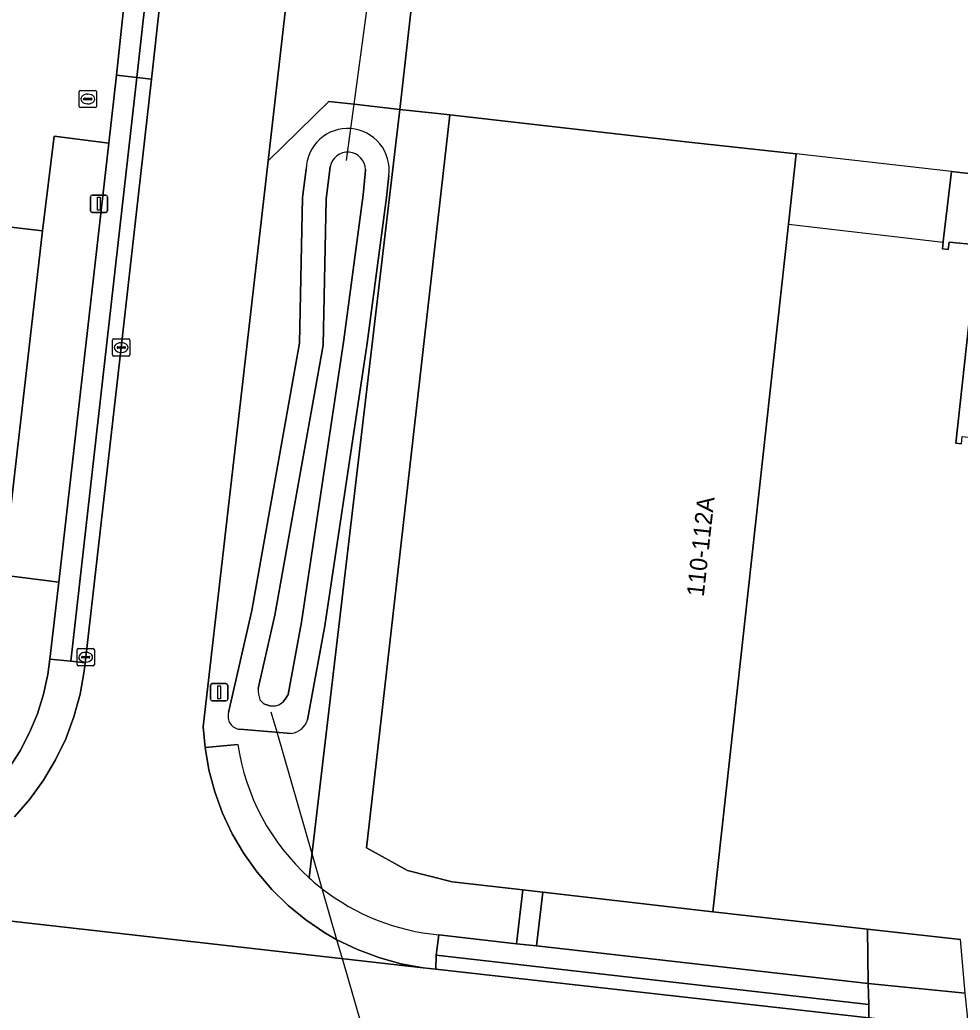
# Model space of a CAD drawing. Extents: x 161385 to 162589, y 388479 to 389756.
# Drawn here: x 162330.1 to 162384.5, y 388674.1 to 388731.4 of the extents above; entities that cross this region are included whole.
import ezdxf

# ---------------------------------------------------------------- set-up
doc = ezdxf.new("R2010")
doc.units = 0
for name, color, linetype in [('IMGEO_Berm_groen', 7, 'Continuous'), ('IMGEO_Duiker', 7, 'Continuous'), ('IMGEO_Erf', 7, 'Continuous'), ('IMGEO_Groenvoorziening', 7, 'Continuous'), ('IMGEO_Kolk', 7, 'Continuous'), ('IMGEO_Lichtmast', 7, 'Continuous'), ('IMGEO_Oever', 7, 'Continuous'), ('IMGEO_Pand', 7, 'Continuous'), ('IMGEO_Pand_nummerreeks', 7, 'Continuous'), ('IMGEO_Pand_overbouw', 7, 'Continuous'), ('IMGEO_Parkeervlak_open', 7, 'Continuous'), ('IMGEO_Rijbaan_lokaal_gesloten', 7, 'Continuous'), ('IMGEO_Rioolput', 7, 'Continuous'), ('IMGEO_Voetpad_open', 7, 'Continuous'), ('IMGEO_Waterloop', 7, 'Continuous')]:
    doc.layers.add(name, color=color, linetype=linetype)

msp = doc.modelspace()

# ---------------------------------------------------------------- linework, layer by layer
at = {"layer": 'IMGEO_Berm_groen'}
for points in [[(162335.964, 388712.455), (162337.703, 388727.976), (162336.869, 388728.082), (162333.048, 388694.31), (162333.881, 388694.226), (162333.91, 388694.548)], [(162354.174, 388677.31), (162354.148, 388676.497), (162379.189, 388673.693), (162379.185, 388674.452)]]:
    msp.add_lwpolyline(points, close=True, dxfattribs=at)
for points in [[(162352.07, 388726.225), (162349.427, 388726.526), (162347.961, 388726.693), (162344.45, 388723.253), (162340.708, 388690.523), (162340.809, 388689.333), (162342.703, 388689.503)], [(162346.834, 388681.784), (162352.07, 388726.225)], [(162342.165, 388691.342), (162343.516, 388697.245), (162346.278, 388712.718), (162346.445, 388721.142), (162346.654, 388722.778)], [(162351.437, 388722.404), (162351.311, 388721.134), (162350.189, 388712.718), (162347.727, 388696.352), (162346.734, 388690.917)], [(162345.796, 388690.134), (162342.829, 388690.376)]]:
    msp.add_lwpolyline(points, dxfattribs=at)
for centre, radius, start, end in [((162349.056, 388722.723), 2.402, 85.6996, 178.6951), ((162349.055, 388722.723), 2.403, 352.3746, 85.6875), ((162342.896, 388691.133), 0.76, 164.0294, 264.9775), ((162345.638, 388691.277), 1.154, 277.8804, 341.8268), ((162355.544, 388691.41), 12.981, 188.4475, 227.8614)]:
    msp.add_arc(centre, radius, start, end, dxfattribs=at)
at = {"layer": 'IMGEO_Duiker'}
for points in [[(162348.984, 388723.268), (162349.236, 388725.119), (162349.427, 388726.526), (162350.868, 388737.124), (162351.03, 388738.318), (162351.242, 388739.878)], [(162351.955, 388666.009), (162351.521, 388667.511), (162350.951, 388669.489), (162350.891, 388669.698), (162348.811, 388676.9), (162348.434, 388678.207), (162347.583, 388681.157), (162346.998, 388683.179), (162344.972, 388690.201), (162344.637, 388691.361)]]:
    msp.add_lwpolyline(points, dxfattribs=at)
at = {"layer": 'IMGEO_Erf'}
for points in [[(162353.271, 388736.845), (162352.07, 388726.225), (162354.453, 388725.972), (162354.964, 388725.918), (162368.787, 388724.34), (162374.998, 388723.653), (162374.571, 388719.767), (162374.551, 388719.584), (162370.948, 388686.812), (162370.179, 388679.814), (162379.117, 388678.821), (162384.504, 388678.222)], [(162384.544, 388706.88), (162384.216, 388706.916), (162385.484, 388718.406), (162383.83, 388718.549), (162383.781, 388718.121), (162383.453, 388718.159), (162383.498, 388718.557), (162383.521, 388718.755), (162383.967, 388722.64), (162411.707, 388719.457)]]:
    msp.add_lwpolyline(points, dxfattribs=at)
at = {"layer": 'IMGEO_Groenvoorziening'}
for points in [[(162354.964, 388725.918), (162354.453, 388725.972), (162352.07, 388726.225), (162346.834, 388681.784)], [(162354.321, 388678.488), (162358.826, 388677.976), (162359.186, 388681.088), (162355.1, 388681.561), (162352.517, 388682.207), (162350.144, 388683.53), (162350.604, 388687.571), (162354.964, 388725.918)]]:
    msp.add_lwpolyline(points, dxfattribs=at)
for points in [[(162332.361, 388698.894), (162335.236, 388724.284), (162332.085, 388724.677), (162331.4, 388719.2), (162329.52, 388702.715), (162328.939, 388699.317), (162329.17, 388699.288)], [(162379.117, 388678.821), (162370.179, 388679.814), (162360.344, 388680.954), (162359.984, 388677.844), (162379.154, 388675.665)]]:
    msp.add_lwpolyline(points, close=True, dxfattribs=at)
for centre, radius, start, end in [((162355.454, 388691.32), 12.855, 227.8893, 232.2442), ((162355.536, 388691.396), 12.965, 232.1607, 264.6211)]:
    msp.add_arc(centre, radius, start, end, dxfattribs=at)
at = {"layer": 'IMGEO_Kolk'}
for p, q in [((162335.537, 388712.956), (162336.389, 388712.956)), ((162335.462, 388712.03), (162335.462, 388712.882)), ((162335.721, 388712.45), (162335.721, 388712.462)), ((162336.159, 388712.413), (162335.761, 388712.413)), ((162335.764, 388712.499), (162336.162, 388712.499)), ((162335.95, 388712.736), (162335.975, 388712.736)), ((162336.205, 388712.462), (162336.205, 388712.45)), ((162336.463, 388712.882), (162336.463, 388712.03)), ((162336.389, 388711.956), (162335.537, 388711.956)), ((162335.973, 388712.176), (162335.948, 388712.176)), ((162333.407, 388694.122), (162333.407, 388694.974)), ((162333.482, 388695.048), (162334.334, 388695.048)), ((162333.895, 388694.828), (162333.92, 388694.828)), ((162334.408, 388694.974), (162334.408, 388694.122)), ((162333.666, 388694.542), (162333.666, 388694.554)), ((162334.104, 388694.505), (162333.706, 388694.505)), ((162333.709, 388694.591), (162334.107, 388694.591)), ((162333.918, 388694.268), (162333.893, 388694.268)), ((162334.15, 388694.554), (162334.15, 388694.542)), ((162334.334, 388694.048), (162333.482, 388694.048))]:
    msp.add_line(p, q, dxfattribs=at)
for points in [[(162335.537, 388712.956), (162336.389, 388712.956)], [(162335.462, 388712.03), (162335.462, 388712.882)], [(162336.463, 388712.882), (162336.463, 388712.03)], [(162336.389, 388711.956), (162335.537, 388711.956)], [(162333.407, 388694.122), (162333.407, 388694.974)], [(162333.482, 388695.048), (162334.334, 388695.048)], [(162334.408, 388694.974), (162334.408, 388694.122)], [(162334.334, 388694.048), (162333.482, 388694.048)]]:
    msp.add_lwpolyline(points, dxfattribs=at)
for centre, radius, start, end in [((162335.539, 388712.88), 0.0765, 91.552, 178.448), ((162335.539, 388712.88), 0.0765, 91.552, 178.448), ((162336.387, 388712.88), 0.0765, 1.552, 88.448), ((162336.387, 388712.88), 0.0765, 1.552, 88.448), ((162335.761, 388712.459), 0.0403, 85.8775, 175.7526), ((162335.758, 388712.449), 0.0366, 178.938, 274.7102), ((162336.162, 388712.456), 0.043, 264.8664, 352.4533), ((162336.166, 388712.461), 0.0386, 1.7309, 96.639), ((162335.539, 388712.032), 0.0765, 181.552, 268.448), ((162335.539, 388712.032), 0.0765, 181.552, 268.448), ((162336.387, 388712.032), 0.0765, 271.552, 358.448), ((162336.387, 388712.032), 0.0765, 271.552, 358.448), ((162333.484, 388694.972), 0.0765, 91.552, 178.448), ((162333.484, 388694.972), 0.0765, 91.552, 178.448), ((162334.332, 388694.972), 0.0765, 1.552, 88.448), ((162334.332, 388694.972), 0.0765, 1.552, 88.448), ((162333.484, 388694.124), 0.0765, 181.552, 268.448), ((162333.484, 388694.124), 0.0765, 181.552, 268.448), ((162333.706, 388694.551), 0.0403, 85.8775, 175.7526), ((162333.703, 388694.541), 0.0366, 178.938, 274.7102), ((162334.107, 388694.548), 0.043, 264.8664, 352.4533), ((162334.111, 388694.553), 0.0386, 1.7309, 96.639), ((162334.332, 388694.124), 0.0765, 271.552, 358.448), ((162334.332, 388694.124), 0.0765, 271.552, 358.448)]:
    msp.add_arc(centre, radius, start, end, dxfattribs=at)
for centre, major_axis, ratio, start_param, end_param in [((162335.949, 388712.456), (-0.387, 0.002), 0.722429, 4.712389, 7.853982), ((162335.974, 388712.456), (-0.39, 0.002), 0.717154, 1.570796, 4.712389), ((162333.894, 388694.548), (-0.387, 0.002), 0.722429, 4.712389, 7.853982), ((162333.919, 388694.548), (-0.39, 0.002), 0.717154, 1.570796, 4.712389)]:
    msp.add_ellipse(centre, major_axis=major_axis, ratio=ratio, start_param=start_param, end_param=end_param, dxfattribs=at)
at = {"layer": 'IMGEO_Lichtmast'}
for p, q in [((162334.177, 388720.372), (162334.177, 388721.172)), ((162334.177, 388721.172), (162334.177, 388720.372)), ((162334.277, 388721.272), (162335.067, 388721.272)), ((162335.067, 388721.272), (162334.277, 388721.272)), ((162335.167, 388721.172), (162335.167, 388720.372)), ((162335.167, 388720.372), (162335.167, 388721.172)), ((162335.067, 388720.272), (162334.277, 388720.272)), ((162334.277, 388720.272), (162335.067, 388720.272)), ((162341.127, 388692.121), (162341.127, 388692.921)), ((162341.127, 388692.921), (162341.127, 388692.121)), ((162341.227, 388693.021), (162342.017, 388693.021)), ((162342.017, 388693.021), (162341.227, 388693.021)), ((162342.117, 388692.921), (162342.117, 388692.121)), ((162342.117, 388692.121), (162342.117, 388692.921)), ((162342.017, 388692.021), (162341.227, 388692.021)), ((162341.227, 388692.021), (162342.017, 388692.021))]:
    msp.add_line(p, q, dxfattribs=at)
for points in [[(162334.597, 388721.147), (162334.747, 388721.147), (162334.747, 388720.397), (162334.597, 388720.397), (162334.597, 388721.147)], [(162341.547, 388692.896), (162341.697, 388692.896), (162341.697, 388692.146), (162341.547, 388692.146), (162341.547, 388692.896)]]:
    msp.add_lwpolyline(points, dxfattribs=at)
for centre, start, end in [((162334.277, 388721.172), 90, 180), ((162334.277, 388721.172), 90, 180), ((162335.067, 388721.172), 0, 90), ((162335.067, 388721.172), 360, 90), ((162334.277, 388720.372), 180, 270), ((162334.277, 388720.372), 180, 270), ((162335.067, 388720.372), 270, 0), ((162335.067, 388720.372), 270, 0), ((162341.227, 388692.921), 90, 180), ((162341.227, 388692.921), 90, 180), ((162342.017, 388692.921), 0, 90), ((162342.017, 388692.921), 360, 90), ((162341.227, 388692.121), 180, 270), ((162341.227, 388692.121), 180, 270), ((162342.017, 388692.121), 270, 0), ((162342.017, 388692.121), 270, 0)]:
    msp.add_arc(centre, 0.1, start, end, dxfattribs=at)
at = {"layer": 'IMGEO_Oever'}
for points in [[(162346.654, 388722.778), (162346.445, 388721.142), (162346.278, 388712.718), (162343.516, 388697.245), (162342.165, 388691.342)], [(162343.884, 388692.74), (162344.853, 388696.973), (162347.639, 388712.584), (162347.807, 388721.042), (162348.039, 388722.914)], [(162350.089, 388722.754), (162350.077, 388722.507), (162349.956, 388721.291), (162348.839, 388712.91), (162346.382, 388696.576), (162345.618, 388692.398), (162345.484, 388692.171), (162345.334, 388691.97)], [(162351.311, 388721.134), (162351.437, 388722.404)], [(162346.734, 388690.917), (162347.727, 388696.352), (162350.189, 388712.718), (162351.311, 388721.134)], [(162344.548, 388691.742), (162344.201, 388691.847), (162343.985, 388692.09)], [(162342.829, 388690.376), (162345.796, 388690.134)]]:
    msp.add_lwpolyline(points, dxfattribs=at)
for centre, radius, start, end in [((162349.056, 388722.723), 2.402, 85.6996, 178.6951), ((162349.055, 388722.723), 2.403, 352.3746, 85.6875), ((162349.055, 388722.723), 1.034, 1.7185, 169.3558), ((162345.349, 388692.635), 1.469, 175.8967, 201.7678), ((162344.723, 388692.607), 0.882, 258.5448, 313.8076), ((162342.896, 388691.133), 0.76, 164.0294, 264.9775), ((162345.638, 388691.277), 1.154, 277.8804, 341.8268)]:
    msp.add_arc(centre, radius, start, end, dxfattribs=at)
at = {"layer": 'IMGEO_Pand'}
for points in [[(162374.551, 388719.584), (162374.571, 388719.767), (162374.998, 388723.653), (162368.787, 388724.34), (162354.964, 388725.918), (162350.604, 388687.571), (162350.144, 388683.53), (162352.517, 388682.207), (162355.1, 388681.561), (162359.186, 388681.088), (162360.344, 388680.954), (162370.179, 388679.814), (162370.948, 388686.812)], [(162411.707, 388719.457), (162383.967, 388722.64), (162383.521, 388718.755), (162383.498, 388718.557), (162383.453, 388718.159), (162383.781, 388718.121), (162383.83, 388718.549), (162385.484, 388718.406), (162384.216, 388706.916), (162384.544, 388706.88), (162384.591, 388707.307), (162386.201, 388707.129), (162384.951, 388695.818), (162385.279, 388695.782), (162385.325, 388696.199), (162386.965, 388696.018), (162385.766, 388685.174), (162385.427, 388682.103), (162385.755, 388682.067), (162385.802, 388682.494), (162387.452, 388682.311), (162386.947, 388677.951), (162406.736, 388675.658), (162406.76, 388675.873)]]:
    msp.add_lwpolyline(points, close=True, dxfattribs=at)
msp.add_lwpolyline([(162329.52, 388702.715), (162331.4, 388719.2), (162324.434, 388720.007)], dxfattribs=at)
at = {"layer": 'IMGEO_Pand_overbouw'}
msp.add_lwpolyline([(162383.967, 388722.64), (162374.998, 388723.653), (162374.571, 388719.767), (162374.551, 388719.584), (162383.498, 388718.557), (162383.521, 388718.755)], close=True, dxfattribs=at)
at = {"layer": 'IMGEO_Parkeervlak_open'}
msp.add_lwpolyline([(162335.69, 388728.208), (162336.423, 388735.109), (162333.138, 388735.461), (162333.762, 388740.999), (162326.936, 388741.737), (162324.434, 388720.007), (162331.4, 388719.2), (162332.085, 388724.677), (162335.236, 388724.284)], close=True, dxfattribs=at)
at = {"layer": 'IMGEO_Rijbaan_lokaal_gesloten'}
for points in [[(162317.536, 388680.643), (162353.423, 388676.578), (162352.126, 388676.816), (162350.856, 388677.169), (162349.622, 388677.634), (162348.434, 388678.207), (162347.728, 388678.614), (162346.636, 388679.353), (162345.614, 388680.187), (162344.671, 388681.109), (162343.814, 388682.111), (162343.05, 388683.187), (162342.385, 388684.326), (162341.824, 388685.519), (162341.372, 388686.759), (162341.033, 388688.033), (162340.809, 388689.333), (162340.708, 388690.523), (162344.45, 388723.253), (162346.266, 388739.136)], [(162338.192, 388732.338), (162337.703, 388727.976), (162335.964, 388712.455), (162333.91, 388694.548), (162333.881, 388694.226), (162333.824, 388693.74), (162333.584, 388692.406), (162333.226, 388691.098), (162332.752, 388689.827), (162332.167, 388688.604), (162331.474, 388687.438), (162330.681, 388686.339), (162329.792, 388685.315)], [(162384.963, 388673.046), (162379.189, 388673.693), (162354.148, 388676.497), (162353.423, 388676.578), (162317.536, 388680.643)]]:
    msp.add_lwpolyline(points, dxfattribs=at)
at = {"layer": 'IMGEO_Rioolput'}
for p, q in [((162333.602, 388727.331), (162334.454, 388727.331)), ((162333.527, 388726.405), (162333.527, 388727.257)), ((162333.786, 388726.825), (162333.786, 388726.837)), ((162334.224, 388726.788), (162333.826, 388726.788)), ((162333.829, 388726.874), (162334.227, 388726.874)), ((162334.015, 388727.111), (162334.04, 388727.111)), ((162334.27, 388726.837), (162334.27, 388726.825)), ((162334.528, 388727.257), (162334.528, 388726.405)), ((162334.454, 388726.331), (162333.602, 388726.331)), ((162334.038, 388726.551), (162334.013, 388726.551))]:
    msp.add_line(p, q, dxfattribs=at)
for points in [[(162333.602, 388727.331), (162334.454, 388727.331)], [(162333.527, 388726.405), (162333.527, 388727.257)], [(162334.528, 388727.257), (162334.528, 388726.405)], [(162334.454, 388726.331), (162333.602, 388726.331)]]:
    msp.add_lwpolyline(points, dxfattribs=at)
for centre, radius, start, end in [((162333.604, 388727.255), 0.0765, 91.552, 178.448), ((162333.604, 388727.255), 0.0765, 91.552, 178.448), ((162334.452, 388727.255), 0.0765, 1.552, 88.448), ((162334.452, 388727.255), 0.0765, 1.552, 88.448), ((162333.826, 388726.834), 0.0403, 85.8775, 175.7526), ((162333.823, 388726.824), 0.0366, 178.938, 274.7102), ((162334.227, 388726.831), 0.043, 264.8664, 352.4533), ((162334.231, 388726.836), 0.0386, 1.7309, 96.639), ((162333.604, 388726.407), 0.0765, 181.552, 268.448), ((162333.604, 388726.407), 0.0765, 181.552, 268.448), ((162334.452, 388726.407), 0.0765, 271.552, 358.448), ((162334.452, 388726.407), 0.0765, 271.552, 358.448)]:
    msp.add_arc(centre, radius, start, end, dxfattribs=at)
for centre, major_axis, ratio, start_param, end_param in [((162334.014, 388726.831), (-0.387, 0.002), 0.722429, 4.712389, 7.853982), ((162334.039, 388726.831), (-0.39, 0.002), 0.717154, 1.570796, 4.712389)]:
    msp.add_ellipse(centre, major_axis=major_axis, ratio=ratio, start_param=start_param, end_param=end_param, dxfattribs=at)
at = {"layer": 'IMGEO_Voetpad_open'}
for points in [[(162350.868, 388737.124), (162348.797, 388737.364), (162346.266, 388739.136), (162344.45, 388723.253), (162347.961, 388726.693), (162349.427, 388726.526), (162352.07, 388726.225), (162353.271, 388736.845)], [(162336.869, 388728.082), (162337.644, 388735.007), (162336.423, 388735.109), (162335.69, 388728.208)], [(162336.869, 388728.082), (162337.703, 388727.976), (162338.192, 388732.338), (162338.482, 388734.9), (162337.644, 388735.007)], [(162331.828, 388694.434), (162333.048, 388694.31), (162336.869, 388728.082), (162335.69, 388728.208), (162335.236, 388724.284), (162332.361, 388698.894)], [(162360.344, 388680.954), (162359.186, 388681.088), (162358.826, 388677.976), (162359.984, 388677.844)], [(162384.771, 388675.111), (162384.504, 388678.222), (162379.117, 388678.821), (162379.154, 388675.665)], [(162359.984, 388677.844), (162358.826, 388677.976), (162354.321, 388678.488), (162354.174, 388677.31), (162379.185, 388674.452), (162379.154, 388675.665)], [(162379.154, 388675.665), (162379.185, 388674.452), (162379.189, 388673.693), (162384.963, 388673.046), (162384.891, 388673.825), (162384.771, 388675.111)]]:
    msp.add_lwpolyline(points, close=True, dxfattribs=at)
for points in [[(162329.48, 388688.143), (162330.116, 388689.137), (162330.661, 388690.183), (162331.111, 388691.274), (162331.462, 388692.401), (162331.71, 388693.555), (162331.828, 388694.434), (162332.361, 388698.894), (162329.17, 388699.288)], [(162329.792, 388685.315), (162330.681, 388686.339), (162331.474, 388687.438), (162332.167, 388688.604), (162332.752, 388689.827), (162333.226, 388691.098), (162333.584, 388692.406), (162333.824, 388693.74), (162333.881, 388694.226), (162333.048, 388694.31), (162331.828, 388694.434), (162331.71, 388693.555), (162331.462, 388692.401), (162331.111, 388691.274), (162330.661, 388690.183), (162330.116, 388689.137), (162329.48, 388688.143)], [(162342.703, 388689.503), (162340.809, 388689.333), (162341.033, 388688.033), (162341.372, 388686.759), (162341.824, 388685.519), (162342.385, 388684.326), (162343.05, 388683.187), (162343.814, 388682.111), (162344.671, 388681.109), (162345.614, 388680.187), (162346.636, 388679.353), (162347.728, 388678.614), (162348.434, 388678.207), (162349.622, 388677.634), (162350.856, 388677.169), (162352.126, 388676.816), (162353.423, 388676.578), (162354.148, 388676.497), (162354.174, 388677.31), (162354.321, 388678.488)]]:
    msp.add_lwpolyline(points, dxfattribs=at)
for centre, radius, start, end in [((162355.544, 388691.41), 12.981, 188.4475, 227.8614), ((162355.454, 388691.32), 12.855, 227.8893, 232.2442), ((162355.536, 388691.396), 12.965, 232.1607, 264.6211)]:
    msp.add_arc(centre, radius, start, end, dxfattribs=at)
at = {"layer": 'IMGEO_Waterloop'}
for points in [[(162348.039, 388722.914), (162347.807, 388721.042), (162347.639, 388712.584), (162344.853, 388696.973), (162343.884, 388692.74)], [(162345.334, 388691.97), (162345.484, 388692.171), (162345.618, 388692.398), (162346.382, 388696.576), (162348.839, 388712.91), (162349.956, 388721.291), (162350.077, 388722.507), (162350.089, 388722.754)], [(162343.985, 388692.09), (162344.201, 388691.847), (162344.548, 388691.742)]]:
    msp.add_lwpolyline(points, dxfattribs=at)
for centre, radius, start, end in [((162349.055, 388722.723), 1.034, 1.7185, 169.3558), ((162345.349, 388692.635), 1.469, 175.8967, 201.7678), ((162344.723, 388692.607), 0.882, 258.5448, 313.8076)]:
    msp.add_arc(centre, radius, start, end, dxfattribs=at)

# ---------------------------------------------------------------- texts
at = {"layer": 'IMGEO_Pand_nummerreeks'}
msp.add_text('110-112A', height=1, rotation=83.7263, dxfattribs=at).set_placement((162369.645, 388698.016))

doc.saveas('drawing.dxf')
